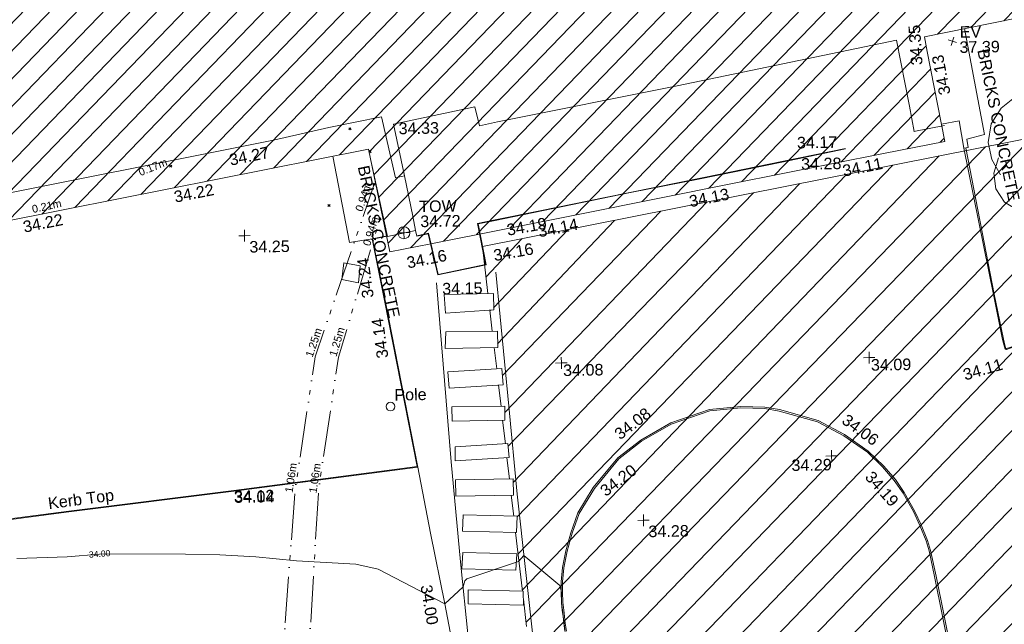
# Model space of a CAD drawing. Header units: millimetres. Extents: x -287732 to 520720, y -88450 to 287754.
# Tile 364 of 383: x 266482 to 298464, y 221090 to 240711. Entities that reach past the tile are written whole.
import ezdxf

# ---------------------------------------------------------------- set-up
doc = ezdxf.new("R2010")
doc.units = ezdxf.units.MM
for name, pattern in [('IMPORT-HIDDEN2 _3_', [4762.5, 3175, -1587.5]), ('IMPORT-UG_DRAINAGE_UNIDENTIFIED_QLB2 _2_', [2700, 1500, -300.0000000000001, 0, -250, 150, -300.0000000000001, 0, -200]), ('IMPORT-UG_ELEC_LV_QLB2 _2_', [2700, 1500, -300.0000000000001, 0, -250, 150, -300.0000000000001, 0, -200]), ('IMPORT-UG_ELEC_STREET LIGHTING_QLB2 _2_', [2700, 1500, -300.0000000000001, 0, -250, 150, -300.0000000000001, 0, -200])]:
    doc.linetypes.add(name, pattern=pattern)
for name, color, linetype, lineweight, true_color in [('00_TOPO_BUILDING_OUTLINE', 5, 'Continuous', 9, 0x0000ff), ('00_TOPO_EAVE', 7, 'Continuous', 9, 0x666666), ('00_TOPO_FURN_POLE', 7, 'Continuous', 9, 0x666666), ('00_TOPO_KERB_BOTTOM', 1, 'Continuous', 9, 0xff0000), ('00_TOPO_KERB_TOP', 7, 'Continuous', 9, 0xa500a5), ('00_TOPO_LEVEL_SPOT', 7, 'Continuous', 9, 0x666666), ('00_TOPO_ROAD_MARKING_WHITE_CONTINUOUS', 7, 'Continuous', 9, 0x999999), ('00_TOPO_TOP_OF_WALL', 7, 'Continuous', 9, 0x666666), ('00_TOPO_TREE', 7, 'Continuous', 9, 0x666666), ('00_TOPO_WALL', 7, 'Continuous', 9, 0x7c00a5), ('00_UAV_BUILDING_HATCH', 7, 'Continuous', 9, 0x999999), ('00_UAV_BUILDING_OUTLINE', 5, 'Continuous', 9, 0x0000ff), ('00_UAV_CONCRETE', 9, 'Continuous', 9, 0x808080), ('00_UAV_FURN_POLE', 7, 'Continuous', 9, 0x666666), ('00_UAV_KERB_BOTTOM', 1, 'Continuous', 9, 0xff0000), ('00_UAV_KERB_TOP', 7, 'Continuous', 9, 0xa500a5), ('00_UAV_LEVEL_SPOT', 7, 'Continuous', 9, 0x666666), ('01_DTM_CONTOUR_MNR', 7, 'Continuous', 9, 0xa5a552), ('01_DTM_CONTOUR_MNR_LABELS', 7, 'Continuous', 9, 0xa5a552), ('12333-PUM-2D-U-0001-C01 - Rev2_REVIT IMPORT_dwg', 7, 'Continuous', 9, 0x767676), ('PUM-CHAMBER EXTENTS', 6, 'IMPORT-HIDDEN2 _3_', 9, 0xff00ff), ('PUM-ELECTRIC-LV-QLB2', 1, 'IMPORT-UG_ELEC_LV_QLB2 _2_', 9, 0xff0000), ('PUM-UNABLE TO SURVEY', 190, 'Continuous', 9, 0x7f00ff), ('PUM-UNIDENTIFIED-QLB2', 150, 'IMPORT-UG_DRAINAGE_UNIDENTIFIED_QLB2 _2_', 9, 0x007fff), ('PUM-WATER-MH', 5, 'Continuous', 9, 0x0000ff)]:
    doc.layers.add(name, color=color, linetype=linetype, lineweight=lineweight, true_color=true_color)
for name, color, linetype, lineweight in [('00_TOPO_DRIVE_WAY', 7, 'Continuous', 9), ('00_TOPO_PEDASTRIAN', 7, 'Continuous', 9), ('00_UAV_DRIVE_WAY', 7, 'Continuous', 9), ('00_UAV_SURVEY_TEXT', 7, 'Continuous', 9), ('GEN-TEXT', 7, 'Continuous', 9)]:
    doc.layers.add(name, color=color, linetype=linetype, lineweight=lineweight)
doc.styles.add('Arial_1', font='arial.ttf', dxfattribs={"height": 250})
doc.styles.add('Swis721 Lt BT_1', font='swissl.ttf', dxfattribs={"height": 200})
doc.styles.add('Swis721 Lt BT_2', font='swissl.ttf', dxfattribs={"height": 375})

# ---------------------------------------------------------------- blocks, each defined once
blk = doc.blocks.new('12333-PUM-2D-U-0001-C01 - Rev2_REVIT IMPORT_dwg_CONIFEROUS_TREE_2-2077537-Site Location Plan Proposed')
at = {"layer": '00_TOPO_TREE', "color": 254, "true_color": 0xcccccc, "flags": 128}
for points in [[(534204871.3972186, 725788131.5645847), (534205038.0422652, 725788687.0480734), (534205426.8807074, 725789075.8865155), (534205982.3641962, 725789298.0799109), (534206537.8476847, 725789242.531562), (534207037.7828246, 725788909.2414688)], [(534206371.2026382, 725789020.3381667), (534206815.5894291, 725789186.9832133), (534207371.0729178, 725789242.531562), (534207871.0080577, 725789131.4348644), (534208315.3948486, 725788909.2414688), (534208648.6849419, 725788575.9513756), (534208926.4266863, 725788131.5645847), (534209037.523384, 725787631.6294448)], [(534204371.4620788, 725785854.082281), (534204093.7203345, 725786354.0174208), (534203982.6236367, 725786909.5009096), (534204093.7203345, 725787520.532747), (534204427.0104277, 725788020.4678868), (534204871.3972186, 725788353.7579801), (534205426.8807074, 725788520.4030268)], [(534208482.0398953, 725788187.1129335), (534208870.8783374, 725788020.4678868), (534209204.1684307, 725787742.7261426), (534209370.8134772, 725787298.3393517), (534209315.2651283, 725786853.9525607), (534209093.0717329, 725786465.1141185)], [(534206926.6861269, 725787909.3711891), (534207371.0729178, 725787742.7261426), (534207704.3630111, 725787464.9843982)], [(534209037.523384, 725786965.0492584), (534209259.7167795, 725786520.6624674), (534209315.2651283, 725786020.7273275), (534209204.1684307, 725785520.7921878), (534208926.4266863, 725785076.4053967), (534208537.5882443, 725784798.6636523), (534208093.2014531, 725784576.4702568)], [(534205982.3641962, 725785798.533932), (534205649.0741029, 725786242.9207231), (534205593.525754, 725786742.8558629)], [(534205482.4290563, 725784632.0186057), (534204926.9455675, 725784687.5669546), (534204482.5587766, 725784965.308699), (534204204.8170322, 725785409.69549), (534204149.2686833, 725785909.6306299), (534204315.9137298, 725786409.5657697)], [(534208037.6531044, 725786020.7273275), (534207815.4597089, 725785631.8888854), (534207482.1696156, 725785354.1471411)], [(534207593.2663133, 725784354.2768614), (534207259.9762201, 725784076.5351171), (534206815.5894291, 725783909.8900704), (534206371.2026382, 725783854.3417215), (534205926.8158472, 725783909.8900704), (534205482.4290563, 725784132.0834658), (534205149.138963, 725784409.8252103), (534204926.9455675, 725784798.6636523)], [(534208482.0398953, 725784965.308699), (534208315.3948486, 725784465.3735591), (534207926.5564066, 725784132.0834658), (534207426.6212667, 725784020.9867682), (534206926.6861269, 725784243.1801636)]]:
    blk.add_lwpolyline(points, dxfattribs=at)
at = {"layer": '00_TOPO_TREE', "color": 254, "true_color": 0xcccccc}
blk.add_circle((534206704.4927314, 725786631.7591652), 171.3608206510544, dxfattribs=at)
blk = doc.blocks.new('12333-PUM-2D-U-0001-C01 - Rev2_REVIT IMPORT_dwg_MSL_Eaves_SYM_1-V20-Site Location Plan Proposed')
at = {"layer": '00_TOPO_EAVE', "color": 254, "true_color": 0xcccccc}
for p, q in [((356.5791934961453, -116.0873754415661), (-356.5791934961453, 116.0873754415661)), ((-116.0873754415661, -356.5791934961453), (116.0873754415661, 356.5791934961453))]:
    blk.add_line(p, q, dxfattribs=at)
blk = doc.blocks.new('12333-PUM-2D-U-0001-C01 - Rev2_REVIT IMPORT_dwg_MM-2077200-Site Location Plan Proposed')
at = {"layer": '00_TOPO_LEVEL_SPOT', "color": 254, "true_color": 0xcccccc, "flags": 128}
for points in [[(0, -500.0000000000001), (0, 0), (-500.0000000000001, 0)], [(500.0000000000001, 0), (0, 0), (0, 500.0000000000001)]]:
    blk.add_lwpolyline(points, dxfattribs=at)
blk = doc.blocks.new('12333-PUM-2D-U-0001-C01 - Rev2_REVIT IMPORT_dwg_TOW-2077202-Site Location Plan Proposed')
at = {"layer": '00_TOPO_TOP_OF_WALL', "color": 254, "true_color": 0xcccccc, "flags": 128}
for points in [[(0, 525.0554400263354), (0, 0), (-525.0554401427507, 0)], [(525.0554401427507, 0), (0, 0), (0, -525.0554400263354)]]:
    blk.add_lwpolyline(points, dxfattribs=at)
at = {"layer": '00_TOPO_TOP_OF_WALL', "color": 254, "true_color": 0xcccccc}
blk.add_circle((0, 0), 525.0554401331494, dxfattribs=at)
blk = doc.blocks.new('12333-PUM-2D-U-0001-C01 - Rev2_REVIT IMPORT_dwg_POLE_2-2077241-Site Location Plan Proposed')
at = {"layer": '00_TOPO_FURN_POLE', "color": 254, "true_color": 0xcccccc}
blk.add_circle((0, 0), 375.0000000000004, dxfattribs=at)
blk = doc.blocks.new('12333-PUM-2D-U-0001-C01 - Rev2_REVIT IMPORT_dwg_UAV-2077255-Site Location Plan Proposed')
at = {"layer": '00_UAV_LEVEL_SPOT', "color": 254, "true_color": 0xcccccc, "flags": 128}
for points in [[(0, -500.0000000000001), (0, 0), (-500.0000000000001, 0)], [(500.0000000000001, 0), (0, 0), (0, 500.0000000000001)]]:
    blk.add_lwpolyline(points, dxfattribs=at)
blk = doc.blocks.new('12333-PUM-2D-U-0001-C01 - Rev2_REVIT IMPORT_dwg_MGS62954_T2_Galway_ITM_3d_Rev1-2077680-Site Location Plan Proposed')
at = {"layer": '00_UAV_BUILDING_HATCH', "true_color": 0xcccccc}
h = blk.add_hatch(dxfattribs=at)
h.set_pattern_fill('FP_1', color=254, style=0, pattern_type=2)
h.set_pattern_definition([(45, (0, 0), (-441.9417382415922, 441.9417382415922), [])])
h.paths.add_polyline_path([(534124497.0780003, 725775488.5585002), (534146780.0780002, 725779531.5585002), (534146621.0780002, 725780328.5585002), (534183857.1075001, 725787049.1125003), (534184497.1075001, 725783702.1125001), (534202575.1075001, 725786975.1125003), (534201976.1075, 725790381.1125002), (534239197.0865001, 725797194.0905002), (534239338.0865001, 725796376.0905002), (534261663.0865001, 725800388.0905001), (534259564.2060555, 725811742.1253061), (534258677.2803519, 725812121.8622999), (534251257.0865, 725810806.0905002), (534250975.0865, 725812184.0905002), (534249213.0865002, 725811873.0905002), (534249448.0865, 725810468.0905002), (534244617.0865, 725809642.0905), (534241121.0865001, 725828862.0905001), (534229957.0865001, 725826793.0905), (534233411.0865, 725807582.0905), (534221779.0865001, 725805445.0905001), (534220752.0865002, 725810867.0905001), (534215719.0865001, 725809946.0905001), (534216316.0865001, 725806625.0905002), (534217076.0865, 725806760.0905002), (534217446.0865001, 725804662.0905001), (534205756.3195001, 725802533.2090001), (534204628.3195002, 725808845.209), (534205810.3195, 725809078.2090003), (534204970.3195001, 725813494.2090002), (534194424.3195002, 725811546.2090002), (534194268.3195002, 725812372.2090002), (534192207.3195, 725812030.2090002), (534192421.3195001, 725810057.2090002), (534184208.6855001, 725808590.6470003), (534184063.6855002, 725809679.6470002), (534175719.6855002, 725808111.6470002), (534177568.6855002, 725797421.6470003), (534162796.3485001, 725794713.2465), (534162440.3485001, 725796856.2465003), (534164478.3485001, 725797191.2465001), (534163879.3485, 725800515.2465003), (534159002.3485001, 725799595.2465), (534159605.3485001, 725796262.2465003), (534160352.3485001, 725796441.2465003), (534160696.3485001, 725794215.2465001), (534156777.3485001, 725793541.2465), (534156175.3485001, 725796880.2465001), (534147633.3485, 725795342.2465001), (534144688.0165001, 725811270.4695), (534133601.7440002, 725809323.8415003), (534137148.0780001, 725790044.5585002), (534122321.0780001, 725787372.5585002), (534124333.8503805, 725776380.0093426)])
at = {"layer": '00_TOPO_BUILDING_OUTLINE', "color": 254, "true_color": 0xcccccc, "flags": 128}
for points in [[(534188058.0828493, 725787861.187062), (534193919.1674864, 725788933.0934182), (534201065.6022689, 725790280.4810855), (534201448.2837999, 725788136.3355058), (534201583.8039866, 725787308.173642), (534201581.675512, 725787311.017859), (534202577.8800709, 725787493.7602345)], [(534124221.1284872, 725779064.0287179), (534124820.7444681, 725775822.0386165), (534125245.2836477, 725775899.9398292), (534125145.6166385, 725776478.4504373), (534133639.679585, 725778012.757823), (534141891.4203304, 725779511.1741732), (534145939.2929132, 725780299.3827997), (534146057.2373813, 725779612.1525271), (534146460.7820161, 725779700.4323335), (534146222.0326365, 725781148.1654723), (534160372.7522756, 725783695.0785174), (534180779.9572401, 725787396.425519), (534182578.9416649, 725787771.2733631), (534184302.538883, 725788093.9243823), (534184716.2891045, 725786103.2868761), (534185006.1492738, 725786161.2966199), (534184684.0027301, 725787845.464642), (534187334.220765, 725788363.5149004), (534187470.2676793, 725787737.9559948), (534188058.0828493, 725787861.187062)]]:
    blk.add_lwpolyline(points, dxfattribs=at)
at = {"layer": '00_TOPO_DRIVE_WAY', "color": 254, "true_color": 0xcccccc, "flags": 128}
blk.add_lwpolyline([(534186444.445821, 725761858.4987576), (534186652.1511036, 725762418.2491615), (534186888.5262551, 725763418.2892377), (534187116.6600798, 725764447.4201819), (534187125.9503548, 725766131.565474), (534186876.5301303, 725767650.666956), (534186545.4167679, 725769565.8924016), (534186082.1845883, 725772251.5999451), (534185653.1840692, 725774549.9895473), (534185282.300045, 725776699.5052701)], dxfattribs=at)
at = {"layer": '00_TOPO_KERB_BOTTOM', "color": 254, "true_color": 0xcccccc, "flags": 128}
for points in [[(534204072.3505474, 725781980.0414209), (534204344.2988632, 725780513.0959929), (534204398.3356233, 725780271.888628), (534204422.799918, 725780194.248275), (534204448.8928952, 725780184.3098364), (534204466.7426111, 725780188.2489874), (534204582.1832365, 725780222.7132096), (534205244.1786416, 725780442.0025787), (534205593.4637244, 725780582.3680601), (534206174.7003354, 725780766.1040282), (534207494.4048955, 725781183.732299), (534210938.4590564, 725782200.6370763), (534211842.9449664, 725782499.9395844), (534213796.2390592, 725783103.1835656), (534215355.2174491, 725783591.320547), (534217344.5374191, 725784212.5087959), (534221319.1176313, 725785446.6155466), (534223740.5102938, 725786209.5765588), (534227016.9258522, 725787226.5978897), (534228986.732711, 725787858.3891047)], [(534187935.8968223, 725784663.4813752), (534192340.7347817, 725785487.8449844), (534194614.2016724, 725785900.2535228), (534197272.6921846, 725786388.0136726), (534199349.374141, 725786787.368219)], [(534187935.8968223, 725784663.4813752), (534187372.7539521, 725784557.713435), (534187612.7504259, 725783226.2840396), (534186037.1740813, 725782925.3670722), (534185749.2462204, 725784267.2107875), (534185377.9479048, 725784192.5596375), (534185334.8048877, 725784385.471215)], [(534159081.7184864, 725773800.7949743), (534160591.2100607, 725773956.4887882), (534163250.4022995, 725774251.8050586), (534170234.5195389, 725775028.2004404), (534173918.4789092, 725775446.0606811), (534179294.2212099, 725776025.692972), (534185282.300045, 725776699.5052701), (534184313.4519444, 725782123.0247738), (534183938.0403972, 725784122.845869), (534184418.929028, 725784213.2392157)], [(534202513.2655396, 725770341.8004299), (534202047.3798684, 725772875.4862015), (534201884.9542094, 725773711.1773934), (534201789.4288257, 725774035.6620471), (534201595.5705535, 725774543.3399404), (534201387.7928857, 725775002.7283466), (534201060.6937317, 725775601.9352852), (534200783.5050026, 725776028.5993602), (534200404.1037351, 725776483.1593074), (534199916.5716348, 725776963.9989618), (534199155.7275035, 725777515.509442), (534198302.0189285, 725777985.9452618), (534197058.7765175, 725778362.5450776), (534196578.9967108, 725778449.1685762), (534195806.0105016, 725778486.6623293), (534194782.97023, 725778406.503271), (534193516.8241451, 725777991.2339697), (534192533.4780928, 725777455.8946048), (534191783.9455718, 725776893.092291), (534190965.7597488, 725775943.8211933), (534190451.4253638, 725775127.8446379), (534190214.5760021, 725774488.6145461), (534190038.6771314, 725773900.9283396), (534189919.6663465, 725773358.7713944), (534189870.0772591, 725772896.3482506), (534189865.456423, 725772557.9374964), (534189871.3146925, 725772234.0814176), (534189893.6391512, 725771976.7467979), (534189911.6946899, 725771770.9621509), (534189935.1131366, 725771552.986981), (534189965.3027198, 725771291.0339235)]]:
    blk.add_lwpolyline(points, dxfattribs=at)
at = {"layer": '00_TOPO_KERB_TOP', "color": 254, "true_color": 0xcccccc, "flags": 128}
for points in [[(534204099.7780478, 725781985.1260427), (534204371.6320732, 725780518.6892368), (534204425.2968485, 725780279.1423243), (534204444.0915765, 725780219.4950167), (534204464.5410746, 725780216.7031438), (534204573.8056788, 725780249.3235455), (534205235.2047407, 725780468.415373), (534205578.6072919, 725780615.3302073), (534206165.9028769, 725780804.3102233), (534207486.2464698, 725781210.408774), (534210930.1256051, 725782227.2618722), (534211834.4468226, 725782526.5098821), (534213787.9557915, 725783129.8202245), (534215346.8925742, 725783617.9441781), (534217336.2442555, 725784239.1423293), (534219735.1930901, 725784984.0156978), (534221310.7901458, 725785473.2384231), (534223732.1839392, 725786236.1997916), (534227008.5311952, 725787253.1999209), (534228978.2132745, 725787884.9511145)], [(534187932.5774466, 725784681.1548095), (534189436.4776093, 725784959.7855424), (534191520.9292775, 725785346.6761153), (534194729.6522738, 725785942.9791265), (534197323.4067069, 725786424.6213727), (534199345.5439326, 725786801.5575879)], [(534187932.5774466, 725784681.1548095), (534187351.8899478, 725784572.0916858), (534187591.896102, 725783240.6085863), (534186051.068105, 725782946.3281535), (534185763.1050253, 725784288.3360003), (534185380.78663, 725784211.6303064), (534185341.6773319, 725784386.8482188)], [(534159078.3704405, 725773828.5021414), (534160587.7848048, 725773984.1879917), (534163246.8988171, 725774279.4955747), (534170230.9929529, 725775055.8883882), (534173914.9848872, 725775473.7523224), (534179290.7359683, 725776053.3855599), (534185257.7272719, 725776724.8249707), (534184292.6028033, 725782127.4999365), (534183922.8093885, 725784136.6065189), (534184415.5369201, 725784230.1049981)], [(534202463.8057534, 725770332.1033509), (534201995.7500968, 725772865.5470542), (534201840.3906359, 725773700.3127769), (534201745.9839072, 725774020.9975367), (534201553.257608, 725774525.7110082), (534201346.7541409, 725774982.2822059), (534201021.3174471, 725775578.4437141), (534200746.5751333, 725776001.3421324), (534200370.3503534, 725776452.096336), (534199886.8701668, 725776928.9396982), (534199132.776659, 725777475.5568769), (534198285.6618643, 725777943.0826333), (534197050.5347154, 725778317.0516243), (534196577.4494343, 725778403.374006), (534195806.6950484, 725778440.8173121), (534194789.7399431, 725778360.9777806), (534193534.7602636, 725777948.4739947), (534192560.4118542, 725777418.6704596), (534191815.5879186, 725776859.8434998), (534191000.4576248, 725775913.8479203), (534190490.1357445, 725775102.8917446), (534190257.2839894, 725774471.5146215), (534190083.062176, 725773889.431541), (534189964.9558416, 725773351.394845), (534189915.8616649, 725772893.5867908), (534189911.279922, 725772558.0390751), (534189917.0966675, 725772236.4785311), (534189939.2836063, 725771980.729107), (534189957.2981163, 725771775.4120767), (534189980.6499349, 725771558.0570712), (534190010.6773456, 725771297.5111727)]]:
    blk.add_lwpolyline(points, dxfattribs=at)
at = {"layer": '00_TOPO_PEDASTRIAN', "color": 254, "true_color": 0xcccccc}
for p, q in [((534186269.7000001, 725781682.8000002), (534186231.6000001, 725782292.4000002)), ((534187831.8000002, 725782292.4000002), (534186231.6000001, 725782292.4000002)), ((534187831.8000002, 725781759.0000001), (534187831.8000002, 725782292.4000002)), ((534186269.7000001, 725781682.8000002), (534187831.8000002, 725781759.0000001)), ((534186231.6000001, 725780539.8000002), (534186269.7000001, 725781073.2000002)), ((534187946.1000001, 725781073.2000002), (534186269.7000001, 725781073.2000002)), ((534187946.1000001, 725780539.8000002), (534187946.1000001, 725781073.2000002)), ((534186231.6000001, 725780539.8000002), (534187946.1000001, 725780539.8000002)), ((534186307.8000001, 725779777.8000002), (534188060.4000002, 725779854.0000001)), ((534186307.8000001, 725779777.8000002), (534186345.9000001, 725779244.4000002)), ((534188060.4000002, 725779854.0000001), (534188098.5000002, 725779320.6000001)), ((534186345.9000001, 725779244.4000002), (534188098.5000002, 725779320.6000001)), ((534186422.1000001, 725778177.6000001), (534186422.1000001, 725778634.8000002)), ((534186422.1000001, 725778634.8000002), (534188136.6000001, 725778634.8000001)), ((534188136.6000001, 725778177.6000001), (534188136.6000001, 725778634.8000001)), ((534188136.6000001, 725778177.6000001), (534186422.1000001, 725778177.6000001)), ((534188212.8000001, 725777415.6000001), (534186498.3000002, 725777339.4000002)), ((534186498.3000002, 725776882.2000002), (534186498.3000002, 725777339.4000002)), ((534188250.9000001, 725776958.4000002), (534188212.8000001, 725777415.6000001)), ((534186498.3000002, 725776882.2000002), (534188250.9000001, 725776958.4000002)), ((534186498.3000001, 725775739.2000002), (534186498.3000001, 725776272.6000001)), ((534186498.3000001, 725776272.6000001), (534188365.2000001, 725776272.6000001)), ((534188365.2000001, 725775739.2000002), (534188365.2000001, 725776272.6000001)), ((534188365.2000001, 725775739.2000002), (534186498.3000001, 725775739.2000002)), ((534186688.8000001, 725774596.2000002), (534186726.9000001, 725775129.6000001)), ((534188479.5000002, 725775053.4), (534186726.9000001, 725775129.6000001)), ((534188441.4000002, 725774520.0000001), (534188479.5000002, 725775053.4)), ((534186688.8000001, 725774596.2000002), (534188441.4000002, 725774520.0000001)), ((534186650.7000002, 725773377.0000001), (534186688.8000001, 725773910.4000002)), ((534186688.8000001, 725773910.4000002), (534188441.4000002, 725773834.2000002)), ((534188403.3000002, 725773300.8000002), (534188441.4000002, 725773834.2000002)), ((534188403.3000002, 725773300.8000002), (534186650.7000002, 725773377.0000001)), ((534186841.2000002, 725772234.0000001), (534186841.2000001, 725772691.2000002)), ((534188631.9000001, 725772615.0000001), (534186841.2000001, 725772691.2000002)), ((534188631.9000001, 725772157.8000002), (534188631.9000001, 725772615.0000001)), ((534186841.2000002, 725772234.0000001), (534188631.9000001, 725772157.8000002))]:
    blk.add_line(p, q, dxfattribs=at)
at = {"layer": '00_TOPO_ROAD_MARKING_WHITE_CONTINUOUS', "color": 254, "true_color": 0xcccccc, "flags": 128}
for points in [[(534187920.0000001, 725782980), (534188270, 725778630), (534188490.0000001, 725775770), (534188950.0000001, 725770770.0000001), (534189260, 725767430.0000002), (534189510, 725763990.0000001), (534189680.0000002, 725761800.0000001), (534189900.0000001, 725759450.0000001), (534190100, 725757460.0000001), (534190220, 725755800.0000001), (534190300.0000001, 725754680.0000002), (534190410.0000001, 725753160.0000001), (534190530.0000001, 725751900.0000001)], [(534188240.0000001, 725751470), (534188140.0000001, 725753190.0000001), (534188000.0000001, 725754980), (534187870, 725756600.0000001), (534187829.671832, 725757392.0293423), (534187720, 725758800.0000001), (534187640, 725760030.0000001), (534187510, 725762020), (534187360, 725764410.0000001), (534187230, 725766060.0000001), (534187070.0000001, 725768310.0000001), (534186820.0000001, 725771160), (534186610, 725773610), (534186360.0000001, 725776850), (534185990, 725782670)]]:
    blk.add_lwpolyline(points, dxfattribs=at)
at = {"layer": '00_TOPO_WALL', "color": 254, "true_color": 0xcccccc, "flags": 128}
blk.add_lwpolyline([(534185006.1492738, 725786161.2966199), (534185263.7505907, 725784852.1930948), (534185341.9549416, 725784386.9038423), (534184421.1095001, 725784202.3977656), (534183943.7332617, 725786575.9436938)], dxfattribs=at)
at = {"layer": '00_UAV_BUILDING_OUTLINE', "color": 254, "true_color": 0xcccccc, "flags": 128}
blk.add_lwpolyline([(534206419.3527769, 725791194.4100847), (534201976.1075, 725790381.1125001), (534202059.7409394, 725789905.5607566), (534202575.1075, 725786975.1125001), (534200583.0496724, 725786614.4528435), (534195663.0590978, 725785723.6945102), (534190743.068523, 725784832.9361768), (534185823.0779483, 725783942.1778437), (534184497.1075, 725783702.1125001), (534183857.1075, 725787049.1125002), (534178936.6077407, 725786161.0348831), (534174016.1079816, 725785272.9572663), (534169095.6082222, 725784384.8796496), (534164175.1084629, 725783496.8020326), (534159254.6087038, 725782608.7244158), (534154334.1089444, 725781720.6467991), (534149413.6091853, 725780832.569182), (534146621.0780001, 725780328.5585), (534146780.0780001, 725779531.5585), (534145471.5569957, 725779294.1420649), (534140552.598896, 725778401.6523825)], dxfattribs=at)
at = {"layer": '00_UAV_CONCRETE', "color": 254, "true_color": 0xcccccc, "flags": 128}
for points in [[(534203190.1075, 725786741.1125), (534203336.021, 725786764.985), (534203294.021, 725787036.9850001), (534203869.0209999, 725787174.985), (534203283.1887781, 725790620.362413)], [(534182697.2121847, 725786839.768507), (534183191.1585, 725784032.7409999), (534183922.8093885, 725784136.6065189)]]:
    blk.add_lwpolyline(points, dxfattribs=at)
at = {"layer": '00_UAV_DRIVE_WAY', "color": 254, "true_color": 0xcccccc, "flags": 128}
blk.add_lwpolyline([(534202476.9685995, 725787533.1443777), (534203053.4032477, 725787629.5757968), (534203190.1075, 725786741.1125)], dxfattribs=at)
at = {"layer": '00_UAV_KERB_BOTTOM', "color": 254, "true_color": 0xcccccc}
blk.add_line((534204072.3505474, 725781980.0414209), (534203190.1075, 725786741.1125), dxfattribs=at)
at = {"layer": '00_UAV_KERB_TOP', "color": 254, "true_color": 0xcccccc}
blk.add_line((534204099.7780478, 725781985.1260427), (534203258.9357821, 725786753.8666204), dxfattribs=at)
at = {"layer": '01_DTM_CONTOUR_MNR', "color": 254, "true_color": 0xcccccc, "flags": 128}
blk.add_lwpolyline([(534189970, 725771290.0000001), (534189938.862069, 725771549.1034483), (534189910.0000001, 725771770), (534189890, 725771980), (534189872.5000002, 725772221.0714285), (534189870, 725772560.0000002), (534189818.8498856, 725772781.5763655), (534188670.0000001, 725773770.0000001), (534188500, 725773580.0000001), (534186808.8787298, 725773047.8946102), (534186745.67217, 725772985.9080188), (534186680.0000002, 725772790.0000001), (534186080.0000001, 725772250.0000001), (534183937.2353445, 725773417.0221381), (534183207.5364243, 725773587.6687354), (534181286.9548948, 725773734.1378438), (534179966.5007308, 725773887.7476863), (534178798.9117531, 725773968.5714288), (534177686.6812853, 725774006.2305734), (534175064.2890632, 725774068.6470673), (534174896.7851279, 725774058.2823077), (534173843.4824766, 725773993.1063541), (534172209.6830088, 725773965.1116096)], dxfattribs=at)
at = {"xscale": 0.375, "yscale": 0.375, "zscale": 0.375}
for name, p in [('12333-PUM-2D-U-0001-C01 - Rev2_REVIT IMPORT_dwg_MSL_Eaves_SYM_1-V20-Site Location Plan Proposed', (534202882.5087165, 725790219.0479251)), ('12333-PUM-2D-U-0001-C01 - Rev2_REVIT IMPORT_dwg_MM-2077200-Site Location Plan Proposed', (534179780.0000001, 725784310.0000001)), ('12333-PUM-2D-U-0001-C01 - Rev2_REVIT IMPORT_dwg_TOW-2077202-Site Location Plan Proposed', (534184960.7174789, 725784315.8500673)), ('12333-PUM-2D-U-0001-C01 - Rev2_REVIT IMPORT_dwg_UAV-2077255-Site Location Plan Proposed', (534190000.0000001, 725780000)), ('12333-PUM-2D-U-0001-C01 - Rev2_REVIT IMPORT_dwg_UAV-2077255-Site Location Plan Proposed', (534200000.0000001, 725780000)), ('12333-PUM-2D-U-0001-C01 - Rev2_REVIT IMPORT_dwg_POLE_2-2077241-Site Location Plan Proposed', (534184426.1585001, 725778680.741)), ('12333-PUM-2D-U-0001-C01 - Rev2_REVIT IMPORT_dwg_MM-2077200-Site Location Plan Proposed', (534198723.0416445, 725776830.9902517)), ('12333-PUM-2D-U-0001-C01 - Rev2_REVIT IMPORT_dwg_MM-2077200-Site Location Plan Proposed', (534192578.5962873, 725774848.4884566))]:
    blk.add_blockref(name, p, dxfattribs=at)
blk.add_blockref('12333-PUM-2D-U-0001-C01 - Rev2_REVIT IMPORT_dwg_CONIFEROUS_TREE_2-2077537-Site Location Plan Proposed', (0, 0))
at = {"layer": '00_TOPO_BUILDING_OUTLINE', "color": 251, "true_color": 0x666666, "char_height": 375, "width": 1495.902363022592, "attachment_point": 1, "line_spacing_factor": 1.005061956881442, "style": 'Swis721 Lt BT_2'}
for s, insert, rotation in [('34.35', (534201526.1491054, 725789451.8116593), 92.92958246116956), ('34.27', (534179300.8428538, 725786957.4751074), 10.50981959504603)]:
    blk.add_mtext(s, dxfattribs=dict(at, insert=insert, rotation=rotation))
at = {"layer": '00_TOPO_BUILDING_OUTLINE', "color": 251, "true_color": 0x666666, "insert": (534184846.5747604, 725787888.5208532), "char_height": 375, "width": 1495.902363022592, "attachment_point": 1, "line_spacing_factor": 1.005061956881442, "style": 'Swis721 Lt BT_2'}
blk.add_mtext('34.33', dxfattribs=at)
at = {"layer": '00_TOPO_DRIVE_WAY', "color": 251, "true_color": 0x666666, "char_height": 375, "width": 1495.902363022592, "attachment_point": 1, "line_spacing_factor": 1.005061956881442, "style": 'Swis721 Lt BT_2'}
for s, insert, rotation in [('34.11', (534203003.9456344, 725779564.0048728), 15.121668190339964), ('34.00', (534185667.4045027, 725772904.9395489), 278.62479316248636)]:
    blk.add_mtext(s, dxfattribs=dict(at, insert=insert, rotation=rotation))
at = {"layer": '00_TOPO_EAVE', "char_height": 375, "attachment_point": 1, "line_spacing_factor": 1.005061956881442, "style": 'Swis721 Lt BT_2'}
for s, insert, width in [('EV', (534203123.329636, 725790700.922488), 736.078940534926), ('37.39', (534203107.2765624, 725790208.8805286), 1495.902363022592)]:
    blk.add_mtext(s, dxfattribs=dict(at, insert=insert, width=width))
at = {"layer": '00_TOPO_KERB_BOTTOM', "color": 251, "true_color": 0x666666, "char_height": 375, "width": 1495.902363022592, "attachment_point": 1, "line_spacing_factor": 1.005061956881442, "style": 'Swis721 Lt BT_2'}
for s, insert in [('34.17', (534197776.2910953, 725787202.7208756)), ('34.04', (534179294.2, 725776020.9296079))]:
    blk.add_mtext(s, dxfattribs=dict(at, insert=insert))
for s, insert, rotation in [('34.19', (534188273.3414751, 725784528.5223466), 9.144491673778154), ('34.14', (534184015.5071049, 725780230.6413898), 97.04128293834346), ('34.08', (534191638.2979491, 725777757.7114323), 36.24059141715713), ('34.06', (534199266.6886571, 725778209.9687927), 322.651832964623)]:
    blk.add_mtext(s, dxfattribs=dict(at, insert=insert, rotation=rotation))
at = {"layer": '00_TOPO_KERB_TOP', "color": 251, "true_color": 0x666666, "char_height": 375, "width": 1495.902363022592, "attachment_point": 1, "line_spacing_factor": 1.005061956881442, "style": 'Swis721 Lt BT_2'}
for s, insert in [('34.28', (534197898.4855838, 725786508.7695643)), ('34.12', (534179290.7, 725776048.6296079))]:
    blk.add_mtext(s, dxfattribs=dict(at, insert=insert))
at = {"layer": '00_TOPO_KERB_TOP', "color": 251, "true_color": 0x666666, "char_height": 375, "attachment_point": 1, "line_spacing_factor": 1.005061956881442, "style": 'Swis721 Lt BT_2'}
for s, insert, width, rotation in [('34.16', (534187828.5391877, 725783710.269697), 1495.902363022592, 9.144491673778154), ('34.24', (534183576.7459862, 725782193.8032635), 1495.902363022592, 97.04128293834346), ('34.20', (534191143.8414592, 725775925.1986256), 1495.902363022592, 36.24059141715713), ('Kerb Top', (534173229.6980559, 725775919.2478863), 2493.170605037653, 6.546853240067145), ('34.19', (534200054.8659313, 725776353.809635), 1495.902363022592, 310.5842009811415)]:
    blk.add_mtext(s, dxfattribs=dict(at, insert=insert, width=width, rotation=rotation))
at = {"layer": '00_TOPO_LEVEL_SPOT', "char_height": 375, "width": 1495.902363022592, "attachment_point": 1, "line_spacing_factor": 1.005061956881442, "style": 'Swis721 Lt BT_2'}
for s, insert in [('34.25', (534179932.8269378, 725784133.0039227)), ('34.29', (534197412.998248, 725776740.0114298)), ('34.28', (534192731.4269378, 725774671.5039227))]:
    blk.add_mtext(s, dxfattribs=dict(at, insert=insert))
at = {"layer": '00_TOPO_ROAD_MARKING_WHITE_CONTINUOUS', "color": 251, "true_color": 0x666666, "insert": (534186171.4948094, 725782665.2296079), "char_height": 375, "width": 1495.902363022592, "attachment_point": 1, "line_spacing_factor": 1.005061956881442, "style": 'Swis721 Lt BT_2'}
blk.add_mtext('34.15', dxfattribs=at)
at = {"layer": '00_TOPO_TOP_OF_WALL', "char_height": 375, "attachment_point": 1, "line_spacing_factor": 1.005061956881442, "style": 'Swis721 Lt BT_2'}
for s, insert, width in [('TOW', (534185471.4433873, 725785347.7543665), 1343.937678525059), ('34.72', (534185497.0360942, 725784861.8477563), 1495.902363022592)]:
    blk.add_mtext(s, dxfattribs=dict(at, insert=insert, width=width))
at = {"layer": '00_UAV_BUILDING_OUTLINE', "color": 251, "true_color": 0x666666, "char_height": 375, "width": 1495.902363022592, "attachment_point": 1, "line_spacing_factor": 1.005061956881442, "style": 'Swis721 Lt BT_2'}
for s, insert, rotation in [('34.13', (534202425.6550933, 725788453.6133568), 99.97438875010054), ('34.11', (534199212.3700951, 725786255.6280181), 10.262168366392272), ('34.22', (534177485.3109429, 725785788.4431895), 10.23090153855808), ('34.13', (534194212.9678828, 725785350.492304), 10.262168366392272), ('34.22', (534172564.8111837, 725784900.3655725), 10.230901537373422), ('34.14', (534189288.2176197, 725784458.8722347), 10.262168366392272), ('34.16', (534185004.7717608, 725783521.0670284), 10.26216837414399)]:
    blk.add_mtext(s, dxfattribs=dict(at, insert=insert, rotation=rotation))
at = {"layer": '00_UAV_FURN_POLE', "insert": (534184557.5000151, 725779249.7424831), "char_height": 375, "width": 1191.972994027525, "attachment_point": 1, "line_spacing_factor": 1.005061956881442, "style": 'Swis721 Lt BT_2'}
blk.add_mtext('Pole', dxfattribs=at)
at = {"layer": '00_UAV_LEVEL_SPOT', "char_height": 375, "width": 1495.902363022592, "attachment_point": 1, "line_spacing_factor": 1.005061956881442, "style": 'Swis721 Lt BT_2'}
for s, insert in [('34.08', (534190051.8765643, 725779949.1441548)), ('34.09', (534200051.8765643, 725779949.1441548))]:
    blk.add_mtext(s, dxfattribs=dict(at, insert=insert))
at = {"layer": '00_UAV_SURVEY_TEXT', "color": 251, "true_color": 0x666666, "char_height": 375, "width": 5617.944430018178, "attachment_point": 1, "line_spacing_factor": 1.005061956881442, "style": 'Swis721 Lt BT_2'}
for insert, rotation in [((534204051.2305341, 725789984.7844211), 280.67794344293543), ((534183865.7672869, 725786550.6053796), 280.57712352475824)]:
    blk.add_mtext('BRICKS CONCRETE', dxfattribs=dict(at, insert=insert, rotation=rotation))
at = {"layer": '01_DTM_CONTOUR_MNR_LABELS', "color": 251, "true_color": 0x666666, "insert": (534174890.2238525, 725774168.7154422), "char_height": 200, "width": 797.8007824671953, "attachment_point": 2, "rotation": 3.54081701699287, "line_spacing_factor": 1.005061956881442, "style": 'Swis721 Lt BT_1'}
blk.add_mtext('34.00', dxfattribs=at)
blk = doc.blocks.new('12333-PUM-2D-U-0001-C01 - Rev2_REVIT IMPORT_dwg-1620468-Site Location Plan Proposed')
at = {"layer": 'PUM-CHAMBER EXTENTS', "true_color": 0xfff4d4}
h = blk.add_hatch(dxfattribs=at)
h.set_pattern_fill('FP_14', style=0, pattern_type=2)
h.set_pattern_definition([(45, (-533641079.65, -725615854.3560001), (-618.7184335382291, 618.7184335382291), [])])
h.paths.add_polyline_path([(548820.3501529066, 143595.6438214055), (598554.726548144, 155705.0015586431), (665880.3501528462, 173780.643821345), (683590.8699340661, 180379.6662089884), (684126.2921456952, 185226.5029211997), (699646.6566527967, 190872.8378213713), (682994.2837554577, 214259.006618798), (606101.125900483, 215601.1816816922), (611594.7356529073, 198837.6438862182), (620808.8827925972, 194892.6093451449), (622809.8820558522, 181730.4029184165), (546425.3200724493, 167969.8622055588), (546575.8377649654, 166438.0438213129), (546752.1501529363, 166438.0438213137), (546742.8316869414, 165904.1892620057), (546628.8411191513, 165898.6287465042), (546695.6373264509, 165218.8438213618), (546866.450152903, 165218.8438213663), (546857.1396212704, 164685.4438213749), (546748.0496346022, 164685.4438213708), (546816.1401362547, 163992.4868640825), (546980.7501529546, 163999.6438213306), (547018.8501529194, 163466.2438213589), (546868.4915593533, 163459.7064912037), (546935.2364494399, 162780.4438212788), (547056.9501529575, 162780.4438212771), (547056.9501529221, 162323.2438212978), (546980.161284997, 162323.2438212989), (547055.3756635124, 161557.7871773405), (547133.1501528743, 161561.2438213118), (547171.2501528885, 161104.0438213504), (547100.2641136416, 161100.9574718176), (547167.3480998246, 160418.2438213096), (547285.5501528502, 160418.2438213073), (547285.5501528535, 159884.8438213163), (547219.760407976, 159884.8438213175), (547286.6641069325, 159203.9649537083), (547399.8501529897, 159199.0438212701), (547361.7501529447, 158665.6438213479), (547339.5218446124, 158666.0318179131), (547526.6396990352, 156761.7336278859), (547552.2501529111, 156760.643821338), (547555.1797682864, 156471.2813758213), (547638.940920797, 155618.8442227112), (547666.5501529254, 155617.6438213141), (547669.1799035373, 155311.1021300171), (547744.1895742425, 154547.7287972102), (547818.950152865, 154550.8438213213), (547809.6327005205, 154017.0473339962), (547796.3901281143, 154016.4838202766), (547863.8113582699, 153330.3380382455), (547895.150152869, 153331.6438213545), (547933.250152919, 152798.2438212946), (547916.1638860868, 152797.5464226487), (547983.7334397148, 152109.8911528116), (548047.5501528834, 152112.4438213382), (548085.6501528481, 151579.0438213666), (548036.089714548, 151577.0614038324), (548096.0084987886, 150967.2680052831), (548123.7501529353, 150969.4438212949), (548161.8501529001, 150436.0438213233), (548148.3134199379, 150434.9608826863), (548720.0288378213, 144616.6137300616)])
h.paths.add_polyline_path([(507602.6006529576, 195456.4678212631), (521342.9320607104, 197371.1634294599), (539189.5091527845, 196672.9153214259), (560381.472544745, 200828.8192643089), (577694.2496529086, 209009.0883214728), (593948.7272522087, 215813.3025891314), (467151.1844916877, 218026.5619307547), (468398.9507812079, 211588.5258330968), (490993.6907402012, 198483.5081887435), (503467.5815323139, 197676.0129840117), (507337.4300206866, 195598.8028811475)])
at = {"layer": 'GEN-TEXT', "color": 253, "true_color": 0xaaaaaa}
for p, q in [((542149.9948138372, 171829.2884823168), (542220.7054919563, 171899.999160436)), ((542220.7054919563, 171829.2884823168), (542149.9948138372, 171899.999160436)), ((542866.705491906, 171076.2884822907), (542795.9948137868, 171146.9991604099)), ((542799.4499277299, 171079.7435962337), (542866.705491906, 171146.9991604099)), ((536308.9948138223, 170717.2884822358), (536379.7054919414, 170787.999160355)), ((536379.7054919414, 170717.2884822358), (536308.9948138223, 170787.999160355)), ((542902.9948138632, 170019.2884822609), (542973.7054919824, 170089.9991603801)), ((542973.7054919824, 170019.2884822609), (542902.9948138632, 170089.9991603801)), ((541425.9948137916, 169354.2884822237), (541496.7054919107, 169424.9991603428)), ((541496.7054919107, 169354.2884822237), (541425.9948137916, 169424.9991603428)), ((543072.9948137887, 168891.2884822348), (543143.7054919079, 168961.999160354)), ((543143.7054919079, 168891.2884822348), (543072.9948137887, 168961.999160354))]:
    blk.add_line(p, q, dxfattribs=at)
at = {"layer": 'PUM-UNABLE TO SURVEY', "color": 7, "true_color": 0xfff4d4}
for p, q in [((546628.8411191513, 165898.6287465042), (546695.6373264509, 165218.8438213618)), ((546748.0496346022, 164685.4438213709), (546816.1401362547, 163992.4868640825)), ((546868.4915593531, 163459.7064912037), (546935.2364494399, 162780.4438212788)), ((546980.1612849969, 162323.2438212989), (547055.3756635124, 161557.7871773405)), ((547100.2641136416, 161100.9574718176), (547167.3480998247, 160418.2438213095)), ((547219.760407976, 159884.8438213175), (547286.6641069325, 159203.9649537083)), ((547339.4647616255, 158666.6127514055), (547526.6396990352, 156761.7336278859)), ((547552.2501528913, 156501.0960683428), (547638.9409207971, 155618.8442227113))]:
    blk.add_line(p, q, dxfattribs=at)
at = {"layer": 'PUM-UNABLE TO SURVEY', "color": 7, "true_color": 0xfff4d4, "flags": 128}
blk.add_lwpolyline([(618484.5562082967, 195887.7691272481), (620808.8827925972, 194892.6093451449), (622809.8820558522, 181730.4029184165), (546425.3200724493, 167969.8622055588), (546575.4424011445, 166442.0674384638)], dxfattribs=at)
at = {"layer": 'PUM-UNIDENTIFIED-QLB2', "color": 141, "true_color": 0xaad4ff, "flags": 128}
for points in [[(537599.8625254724, 129017.4823044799), (537384.3501529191, 130244.643821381), (537386.3501528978, 132561.6438213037), (537744.3501529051, 137249.6438213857), (538477.3501529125, 144069.6438213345), (539542.3501528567, 153069.6438213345), (540202.3501528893, 160182.6438213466), (540929.3501528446, 164487.6438212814), (542938.3501529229, 170054.6438213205)], [(538264.1237336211, 129017.7421963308), (538152.3501528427, 130345.6438212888), (538093.3501528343, 132651.6438213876), (538543.3501529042, 137256.643821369), (539246.3501528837, 144078.6438212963), (540416.3501529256, 153074.6438213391), (540960.35015292, 160145.6438213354), (541683.3501529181, 164464.6438213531), (543108.3501528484, 168926.6438212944)]]:
    blk.add_lwpolyline(points, dxfattribs=at)
at = {"layer": 'PUM-WATER-MH', "color": 161, "true_color": 0xaaaaff, "flags": 128}
blk.add_lwpolyline([(541912.5749816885, 167521.6438213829), (542445.5749817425, 167407.6438213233), (542372.5749816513, 166862.6438212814), (541839.5749815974, 166976.643821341)], close=True, dxfattribs=at)
blk.add_blockref('12333-PUM-2D-U-0001-C01 - Rev2_REVIT IMPORT_dwg_MGS62954_T2_Galway_ITM_3d_Rev1-2077680-Site Location Plan Proposed', (-533641079.6498471, -725615854.3561786))
at = {"layer": 'PUM-ELECTRIC-LV-QLB2', "char_height": 250, "width": 1160.025439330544, "attachment_point": 2, "line_spacing_factor": 0.9417779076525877, "style": 'Arial_1'}
for s, insert, rotation in [('0.17m', (535718.8453317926, 170852.7871403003), 20.91348479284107), ('0.21m', (532270.1690027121, 169649.569268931), 11.018507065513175)]:
    blk.add_mtext(s, dxfattribs=dict(at, insert=insert, rotation=rotation))
at = {"layer": 'PUM-UNIDENTIFIED-QLB2', "char_height": 250, "width": 1160.025439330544, "attachment_point": 2, "line_spacing_factor": 0.9417779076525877, "style": 'Arial_1'}
for s, insert, rotation in [('0.94m', (542469.2290040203, 169690.5764851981), 70.15667329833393), ('0.94m', (542683.146252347, 168567.4233207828), 72.28841499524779), ('1.25m', (540771.9343746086, 164993.2456326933), 70.15667329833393), ('1.25m', (541524.862567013, 164999.3857078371), 72.28841499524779), ('1.06m', (539948.6805159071, 160596.6690004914), 80.41470251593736), ('1.06m', (540725.4557899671, 160570.3973771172), 80.4968090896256)]:
    blk.add_mtext(s, dxfattribs=dict(at, insert=insert, rotation=rotation))

msp = doc.modelspace()

# ---------------------------------------------------------------- block references
at = {"layer": '12333-PUM-2D-U-0001-C01 - Rev2_REVIT IMPORT_dwg', "color": 254, "linetype": 'IMPORT-UG_ELEC_STREET LIGHTING_QLB2 _2_', "true_color": 0xffd4d4, "rotation": 0.9999999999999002}
msp.add_blockref('12333-PUM-2D-U-0001-C01 - Rev2_REVIT IMPORT_dwg-1620468-Site Location Plan Proposed', (-261895.0770586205, 55869.5817132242), dxfattribs=at)

doc.saveas('drawing.dxf')
